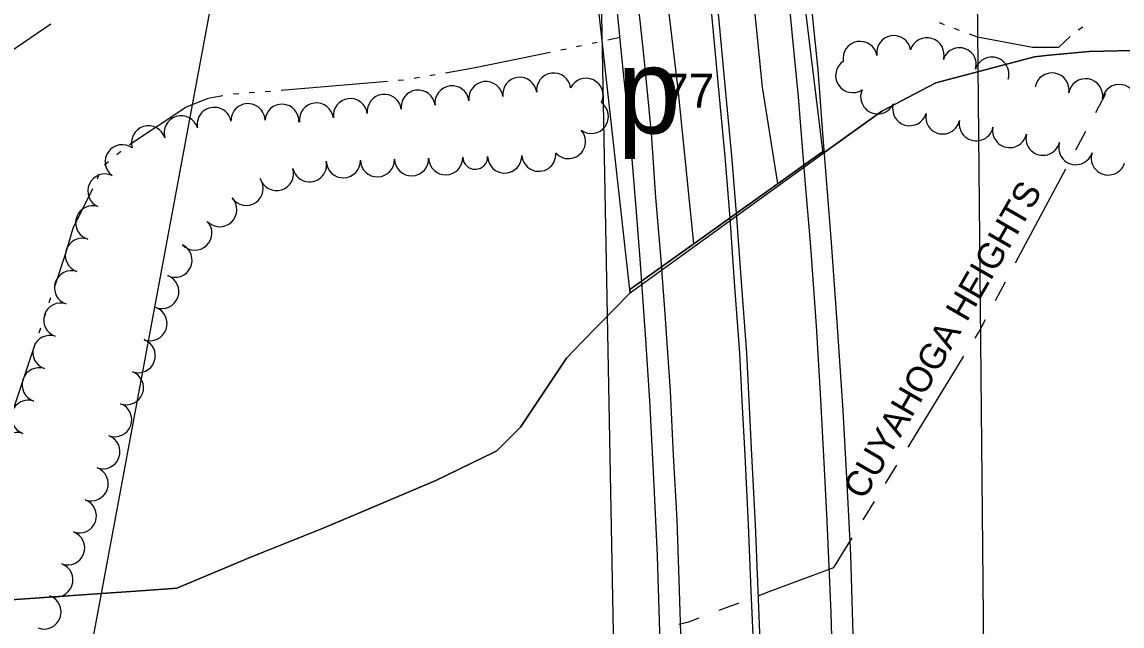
# Model space of a CAD drawing. Extents: x -25029 to 2274964, y -81170 to 687028.
# Drawn here: x -5184 to -4540, y -65350 to -64996 of the extents above; entities that cross this region are included whole.
import ezdxf

# ---------------------------------------------------------------- set-up
doc = ezdxf.new("R2010")
doc.units = 0
for name, color, linetype in [('81911BEA - RW_X_Fee_RW', 7, 'Continuous'), ('BD_X_Canopy', 7, 'Continuous'), ('BR_X_Rail_Object', 7, 'Continuous'), ('Default', 7, 'Continuous'), ('DIVISIONS', 7, 'Continuous'), ('DV_X_Corp_Line', 7, 'Continuous'), ('GE_X_CL_2000', 7, 'Continuous'), ('ROAD-NAME', 7, 'Continuous'), ('TREES', 7, 'Continuous'), ('WATER', 7, 'Continuous')]:
    doc.layers.add(name, color=color, linetype=linetype)

msp = doc.modelspace()

# ---------------------------------------------------------------- linework, layer by layer
at = {"layer": '81911BEA - RW_X_Fee_RW'}
for points in [[(-4828.22, -65154.83), (-4876.55, -64718.89), (-4887.68, -64618.44), (-4896.06, -64530.52)], [(-4766.07, -64655.32), (-4752.79, -64766.11), (-4744.84, -64831.37), (-4715.38, -65073.26)], [(-4828.22, -65154.83), (-4826.58, -65153.65), (-4715.38, -65073.26)]]:
    msp.add_lwpolyline(points, dxfattribs=at)
at = {"layer": 'BD_X_Canopy'}
for p in [(-5334.89, -66392.45), (-4817.54, -66435.17)]:
    msp.add_line(p, (-4866.05, -63868.76), dxfattribs=at)
at = {"layer": 'BR_X_Rail_Object'}
for points in [[(-4692.9, -65759.55), (-4692.39, -65727.06), (-4692.67, -65684.16), (-4693.02, -65632.22), (-4692.8, -65588.03), (-4693.84, -65532.95), (-4694.25, -65494.05), (-4694.34, -65443.4), (-4695.7, -65399.8), (-4697.65, -65355.11), (-4699.02, -65308.45), (-4701.24, -65263.14), (-4703.41, -65223.74), (-4706.65, -65174.74), (-4710.3, -65125.33), (-4715.41, -65061.27), (-4718.16, -65024.11), (-4721.74, -64988.02), (-4726.06, -64946.76), (-4730.79, -64906.3), (-4736, -64861.14), (-4744.36, -64795.82), (-4748.36, -64770.27)], [(-4748.36, -64865.92), (-4747.43, -64874.36), (-4742.47, -64918.15), (-4735.96, -64975.49), (-4733.21, -65004.23), (-4729.76, -65040.04), (-4726.24, -65084.15), (-4722.57, -65127.85), (-4719.29, -65174.13), (-4716.92, -65213.94), (-4714.7, -65254.36), (-4713.05, -65288.38), (-4710.7, -65342.32), (-4709.06, -65397.69), (-4707.93, -65434.01), (-4707.07, -65474.54), (-4706.4, -65535.94), (-4705.57, -65591.64), (-4704.81, -65634.34), (-4705.2, -65667.78), (-4705.08, -65707.9), (-4705.65, -65739.91), (-4706.22, -65780.42)], [(-4824.92, -64973.62), (-4820.16, -65017.14), (-4815.82, -65061.26), (-4813.29, -65098.9), (-4810.42, -65133.07), (-4807.96, -65167.1), (-4804.8, -65212.56), (-4803.01, -65249.92), (-4800.82, -65287.95), (-4799.49, -65329.1), (-4798.25, -65367.06), (-4797.14, -65405.01), (-4796.61, -65436.36), (-4795.6, -65471.66), (-4795.11, -65505.12), (-4795.1, -65539.52), (-4795, -65571.74), (-4794.98, -65609.47), (-4795.07, -65645.91), (-4796.24, -65676.83), (-4797.28, -65713.39), (-4798.44, -65748.31)], [(-4836.72, -64980.58), (-4832.2, -65026.2), (-4828.11, -65064.61), (-4824.57, -65107.42), (-4822.32, -65137.57), (-4819.22, -65182.29), (-4816.92, -65217.88), (-4814.51, -65263.88), (-4812.43, -65308.91), (-4810.78, -65359.72), (-4809.09, -65408.22), (-4808.34, -65442.57), (-4807.38, -65498.47), (-4806.78, -65564.62), (-4807.44, -65619.34), (-4808.27, -65668.28), (-4809.19, -65718.09), (-4810.57, -65758.59)], [(-4781.53, -64980.97), (-4778.62, -65012.62), (-4776.06, -65039.99), (-4772.8, -65074.92), (-4769.83, -65111.07), (-4767, -65151.43), (-4764.07, -65190.22), (-4762.74, -65218.19), (-4761.06, -65249.96), (-4759.05, -65290.72), (-4757.41, -65329.49), (-4755.98, -65364.12), (-4754.86, -65409.35), (-4753.82, -65451.72), (-4753.36, -65495.78), (-4752.67, -65543.38), (-4753.03, -65587.76), (-4753.3, -65622.36), (-4753.39, -65654.04), (-4754.38, -65687.14), (-4755.23, -65727.91), (-4756.65, -65762.56)], [(-4777.54, -64980.6), (-4774.64, -65012.26), (-4772.08, -65039.62), (-4768.81, -65074.59), (-4765.84, -65110.76), (-4763.01, -65151.14), (-4760.08, -65189.98), (-4758.74, -65217.99), (-4757.07, -65249.76), (-4755.05, -65290.55), (-4753.42, -65329.33), (-4751.99, -65363.99), (-4750.86, -65409.25), (-4749.82, -65451.65), (-4749.36, -65495.73), (-4748.67, -65543.36), (-4749.03, -65587.8), (-4749.3, -65622.39), (-4749.39, -65654.11), (-4750.38, -65687.24), (-4751.23, -65728.04), (-4752.66, -65762.74)]]:
    msp.add_lwpolyline(points, dxfattribs=at)
at = {"layer": 'Default'}
msp.add_line((-4628.38, -64636.99), (-4614.65, -66036.11), dxfattribs=at)
at = {"layer": 'DIVISIONS'}
for p, q in [((-4555.42, -65049.07), (-4549.54, -65038.04)), ((-4567.16, -65071.14), (-4561.29, -65060.1)), ((-4602.41, -65137.34), (-4573.04, -65082.17)), ((-4614.16, -65159.41), (-4608.28, -65148.37)), ((-4665.45, -65245.21), (-4632.68, -65191.99)), ((-4678.56, -65266.5), (-4672, -65255.86)), ((-4691.67, -65287.79), (-4685.11, -65277.14)), ((-4752.58, -65332.13), (-4748.36, -65330.55)), ((-4775.99, -65340.91), (-4764.29, -65336.52))]:
    msp.add_line(p, q, dxfattribs=at)
for points in [[(-4626.13, -65181.35), (-4623.99, -65177.88), (-4620.03, -65170.44)], [(-4748.36, -65330.55), (-4708.89, -65315.76), (-4698.22, -65298.43)], [(-4799.63, -65348.95), (-4793.8, -65347.58), (-4787.7, -65345.29)]]:
    msp.add_lwpolyline(points, dxfattribs=at)
at = {"layer": 'DV_X_Corp_Line'}
for p, q in [((-4485.92, -65011.65), (-4559.28, -65013.41)), ((-4485.92, -65011.65), (-4559.28, -65013.41)), ((-4559.28, -65013.41), (-4485.92, -65011.65)), ((-4559.28, -65013.41), (-4485.92, -65011.65)), ((-4591.31, -65016.47), (-4638.74, -65028.99)), ((-4591.31, -65016.47), (-4638.74, -65028.99)), ((-4638.74, -65028.99), (-4591.31, -65016.47)), ((-4638.74, -65028.99), (-4591.31, -65016.47)), ((-4582.88, -65015.66), (-4591.31, -65016.47)), ((-4582.88, -65015.66), (-4591.31, -65016.47)), ((-4591.31, -65016.47), (-4582.88, -65015.66)), ((-4591.31, -65016.47), (-4582.88, -65015.66)), ((-4561.45, -65013.62), (-4582.88, -65015.66)), ((-4561.45, -65013.62), (-4582.88, -65015.66)), ((-4582.88, -65015.66), (-4561.45, -65013.62)), ((-4582.88, -65015.66), (-4561.45, -65013.62)), ((-4559.28, -65013.41), (-4561.45, -65013.62)), ((-4559.28, -65013.41), (-4561.45, -65013.62)), ((-4561.45, -65013.62), (-4559.28, -65013.41)), ((-4561.45, -65013.62), (-4559.28, -65013.41)), ((-4638.74, -65028.99), (-4649.16, -65031.75)), ((-4638.74, -65028.99), (-4649.16, -65031.75)), ((-4649.16, -65031.75), (-4638.74, -65028.99)), ((-4649.16, -65031.75), (-4638.74, -65028.99)), ((-4653.66, -65034.12), (-4680.85, -65048.43)), ((-4653.66, -65034.12), (-4680.85, -65048.43)), ((-4680.85, -65048.43), (-4653.66, -65034.12)), ((-4680.85, -65048.43), (-4653.66, -65034.12)), ((-4649.16, -65031.75), (-4653.66, -65034.12)), ((-4649.16, -65031.75), (-4653.66, -65034.12)), ((-4653.66, -65034.12), (-4649.16, -65031.75)), ((-4653.66, -65034.12), (-4649.16, -65031.75)), ((-4680.85, -65048.43), (-4715.38, -65073.26)), ((-4680.85, -65048.43), (-4715.38, -65073.26)), ((-4715.38, -65073.26), (-4680.85, -65048.43)), ((-4715.38, -65073.26), (-4680.85, -65048.43)), ((-4715.51, -65072.18), (-4828.3, -65152.91)), ((-4715.51, -65072.18), (-4828.3, -65152.91)), ((-4828.3, -65152.91), (-4715.51, -65072.18)), ((-4828.3, -65152.91), (-4715.51, -65072.18)), ((-4715.38, -65073.26), (-4715.51, -65072.18)), ((-4715.38, -65073.26), (-4715.51, -65072.18)), ((-4715.51, -65072.18), (-4715.38, -65073.26)), ((-4715.51, -65072.18), (-4715.38, -65073.26)), ((-4828.3, -65152.91), (-4828.42, -65153.04)), ((-4828.3, -65152.91), (-4828.42, -65153.04)), ((-4828.42, -65153.04), (-4828.3, -65152.91)), ((-4828.42, -65153.04), (-4828.3, -65152.91)), ((-4828.42, -65153.04), (-4828.22, -65154.83)), ((-4828.42, -65153.04), (-4828.22, -65154.83)), ((-4828.22, -65154.83), (-4828.42, -65153.04)), ((-4828.22, -65154.83), (-4828.42, -65153.04)), ((-4828.22, -65154.83), (-4856.39, -65183.71)), ((-4828.22, -65154.83), (-4856.39, -65183.71)), ((-4856.39, -65183.71), (-4828.22, -65154.83)), ((-4856.39, -65183.71), (-4828.22, -65154.83)), ((-4856.39, -65183.71), (-4865.53, -65193.07)), ((-4856.39, -65183.71), (-4865.53, -65193.07)), ((-4865.53, -65193.07), (-4856.39, -65183.71)), ((-4865.53, -65193.07), (-4856.39, -65183.71)), ((-4865.53, -65193.07), (-4892.48, -65233.51)), ((-4865.53, -65193.07), (-4892.48, -65233.51)), ((-4892.48, -65233.51), (-4865.53, -65193.07)), ((-4892.48, -65233.51), (-4865.53, -65193.07)), ((-4892.48, -65233.51), (-4906.07, -65247.29)), ((-4892.48, -65233.51), (-4906.07, -65247.29)), ((-4906.07, -65247.29), (-4892.48, -65233.51)), ((-4906.07, -65247.29), (-4892.48, -65233.51)), ((-4907.89, -65248.18), (-4942.04, -65264.79)), ((-4907.89, -65248.18), (-4942.04, -65264.79)), ((-4942.04, -65264.79), (-4907.89, -65248.18)), ((-4942.04, -65264.79), (-4907.89, -65248.18)), ((-4906.07, -65247.29), (-4907.89, -65248.18)), ((-4906.07, -65247.29), (-4907.89, -65248.18)), ((-4907.89, -65248.18), (-4906.07, -65247.29)), ((-4907.89, -65248.18), (-4906.07, -65247.29)), ((-4942.04, -65264.79), (-4988.04, -65284.36)), ((-4942.04, -65264.79), (-4988.04, -65284.36)), ((-4988.04, -65284.36), (-4942.04, -65264.79)), ((-4988.04, -65284.36), (-4942.04, -65264.79)), ((-4988.04, -65284.36), (-5008.01, -65292.68)), ((-4988.04, -65284.36), (-5008.01, -65292.68)), ((-5008.01, -65292.68), (-4988.04, -65284.36)), ((-5008.01, -65292.68), (-4988.04, -65284.36)), ((-5008.01, -65292.68), (-5049.96, -65309.47)), ((-5008.01, -65292.68), (-5049.96, -65309.47)), ((-5049.96, -65309.47), (-5008.01, -65292.68)), ((-5049.96, -65309.47), (-5008.01, -65292.68)), ((-5049.96, -65309.47), (-5093.59, -65327.94)), ((-5049.96, -65309.47), (-5093.59, -65327.94)), ((-5093.59, -65327.94), (-5049.96, -65309.47)), ((-5093.59, -65327.94), (-5049.96, -65309.47)), ((-5165.75, -65332.99), (-5190.92, -65334.67)), ((-5165.75, -65332.99), (-5190.92, -65334.67)), ((-5190.92, -65334.67), (-5165.75, -65332.99)), ((-5190.92, -65334.67), (-5165.75, -65332.99)), ((-5137.75, -65331.03), (-5165.75, -65332.99)), ((-5137.75, -65331.03), (-5165.75, -65332.99)), ((-5165.75, -65332.99), (-5137.75, -65331.03)), ((-5165.75, -65332.99), (-5137.75, -65331.03)), ((-5111.94, -65329.22), (-5137.75, -65331.03)), ((-5111.94, -65329.22), (-5137.75, -65331.03)), ((-5137.75, -65331.03), (-5111.94, -65329.22)), ((-5137.75, -65331.03), (-5111.94, -65329.22)), ((-5093.59, -65327.94), (-5111.94, -65329.22)), ((-5093.59, -65327.94), (-5111.94, -65329.22)), ((-5111.94, -65329.22), (-5093.59, -65327.94)), ((-5111.94, -65329.22), (-5093.59, -65327.94))]:
    msp.add_line(p, q, dxfattribs=at)
at = {"layer": 'GE_X_CL_2000'}
for points in [[(-4741.71, -65090.68), (-4750.72, -65034.38), (-4759.15, -64950.41), (-4767.71, -64881.69), (-4776.16, -64800.01), (-4786.15, -64719.84), (-4802.03, -64615.21), (-4812.33, -64571.64), (-4813.26, -64566.62), (-4847.32, -64382.95), (-4862.71, -64309.6), (-4893.62, -64179.67), (-4908.27, -64108.61), (-4915.08, -64075.15), (-4924.44, -64038.3), (-4943.62, -63962.63), (-4964.95, -63870.92), (-4998.89, -63737.91), (-5029.87, -63614.85), (-5056.33, -63499.45), (-5091.59, -63342.03), (-5118.02, -63223.58)], [(-5158.63, -63244.58), (-5121.88, -63405.83), (-5073.38, -63619.81), (-5040.32, -63766.54), (-5000.59, -63935.44), (-4991.02, -63975.95), (-4985.49, -63999.66), (-4977.79, -64033.27), (-4945.48, -64179.22), (-4927.78, -64248.78), (-4918.99, -64291.57), (-4902.84, -64364.93), (-4884.53, -64452.8), (-4875.98, -64497.06), (-4871.39, -64520.8), (-4857.52, -64593.37), (-4849.57, -64644.54), (-4838.73, -64714.81), (-4827.22, -64794.99), (-4818.77, -64875.91), (-4810.26, -64951.5), (-4800.31, -65035.48), (-4791.01, -65125.92)]]:
    msp.add_lwpolyline(points, dxfattribs=at)
at = {"layer": 'TREES'}
for centre, radius, start, end in [((-4673.77, -65014.08), 10, 9.50853, 189.50853), ((-4654.33, -65015.31), 10, 343.23095, 163.23095), ((-4693.48, -65017.47), 10, 9.97231, 189.97231), ((-4635.35, -65021.01), 9.82, 343.36553, 163.36553), ((-4616.36, -65026.69), 10, 343.36553, 163.36553), ((-4697.82, -65027.54), 10, 123.43023, 303.43023), ((-4912.65, -65041.01), 10, 7.18794, 187.18794), ((-4892.81, -65038.51), 10, 7.18794, 187.18794), ((-4872.97, -65036.01), 10, 7.18794, 187.18794), ((-4854.03, -65039.08), 10, 334.39856, 154.39856), ((-4581.13, -65035.96), 10, 350.24406, 170.24406), ((-4561.42, -65039.35), 10, 350.24406, 170.24406), ((-4952.34, -65046.02), 10, 7.18794, 187.18794), ((-4932.49, -65043.52), 10, 7.18794, 187.18794), ((-4683.19, -65039.97), 10, 155.88681, 335.88681), ((-4541.71, -65042.74), 10, 350.24406, 170.24406), ((-5051.97, -65053.96), 10, 1.22371, 181.22371), ((-5011.87, -65053.53), 10, 7.18794, 187.18794), ((-4992.02, -65051.02), 10, 7.18794, 187.18794), ((-4972.18, -65048.52), 10, 7.18794, 187.18794), ((-4850.92, -65051.46), 10, 233.74119, 53.74119), ((-4664.48, -65046.92), 10, 163.37289, 343.37289), ((-5071.77, -65056.15), 10, 11.39705, 191.39705), ((-5032.06, -65054.25), 9.93, 357.07611, 177.07611), ((-4645.1, -65051.78), 10, 168.46479, 348.46479), ((-5110.23, -65067), 10, 17.22538, 197.22538), ((-5091.13, -65061.08), 10, 17.18699, 197.18699), ((-5021.96, -65054.77), 0.175, 357.07612, 177.07618), ((-4625.5, -65055.78), 10, 168.46479, 348.46479), ((-4864.27, -65066.21), 10, 221.96074, 41.96074), ((-4605.91, -65059.78), 10, 168.46479, 348.46479), ((-4586.42, -65064.26), 10, 165.63524, 345.63524), ((-5125.68, -65078.04), 10, 53.87821, 233.87821), ((-4567.2, -65069.77), 10, 162.37783, 342.37783), ((-4956.17, -65076.28), 10, 181.6934, 1.6934), ((-4936.18, -65075.69), 10, 181.6934, 1.6934), ((-4918.92, -65075.18), 7.27, 181.6934, 1.6934), ((-4901.65, -65074.67), 10, 181.6934, 1.6934), ((-4881.68, -65073.64), 10, 184.23029, 4.23029), ((-4548.14, -65075.82), 10, 162.37783, 342.37783), ((-5035.25, -65084.93), 10, 197.45828, 17.45828), ((-5015.93, -65079.84), 10, 192.03856, 12.03856), ((-4996.15, -65077.46), 10, 181.6934, 1.6934), ((-4976.16, -65076.87), 10, 181.6934, 1.6934), ((-5135.79, -65095.18), 10, 65.08729, 245.08729), ((-5053.04, -65093.58), 10, 214.36306, 34.36306), ((-5068.56, -65106.1), 10, 223.45479, 43.45479), ((-5142.93, -65113.81), 10, 72.99037, 252.99037), ((-5083.08, -65119.85), 10, 223.45905, 43.45905), ((-5149.01, -65132.87), 10, 71.58185, 251.58185), ((-5094.68, -65135.74), 10, 244.26342, 64.26342), ((-5155.33, -65151.84), 10, 71.58185, 251.58185), ((-5102.46, -65154.13), 10, 249.83815, 69.83815), ((-5161.65, -65170.82), 10, 71.58185, 251.58185), ((-5109.36, -65172.91), 10, 249.83815, 69.83815), ((-5167.97, -65189.79), 10, 71.58185, 251.58185), ((-5116.25, -65191.68), 10, 249.83815, 69.83815), ((-5174.29, -65208.77), 10, 71.58185, 251.58185), ((-5123.14, -65210.45), 10, 249.83815, 69.83815), ((-5180.61, -65227.74), 10, 71.58185, 251.58185), ((-5130.04, -65229.23), 10, 249.83815, 69.83815), ((-5186.92, -65246.72), 10, 71.58185, 251.58185), ((-5136.93, -65248), 10, 249.83815, 69.83815), ((-5143.82, -65266.78), 10, 249.83815, 69.83815), ((-5150.72, -65285.55), 10, 249.83815, 69.83815), ((-5157.61, -65304.33), 10, 249.83815, 69.83815), ((-5164.51, -65323.1), 10, 249.83815, 69.83815), ((-5171.4, -65341.88), 10, 249.83815, 69.83815)]:
    msp.add_arc(centre, radius, start, end, dxfattribs=at)
at = {"layer": 'WATER'}
for p, q in [((-4647.3, -64996.49), (-4644.37, -64997.58)), ((-4565.71, -65000.7), (-4563.06, -64999.05)), ((-4841.31, -65006.56), (-4834.3, -65005.02)), ((-4638.51, -64999.76), (-4635.58, -65000.85)), ((-4868.8, -65012.52), (-4865.74, -65011.89)), ((-4859.63, -65010.58), (-4856.57, -65009.91)), ((-4850.47, -65008.57), (-4847.42, -65007.9)), ((-5032.5, -65036.1), (-4970.23, -65030.78)), ((-4964, -65030.25), (-4960.89, -65029.98)), ((-4954.71, -65029.05), (-4951.63, -65028.52)), ((-4945.47, -65027.45), (-4942.39, -65026.92)), ((-5051.2, -65037.51), (-5048.08, -65037.29)), ((-5060.55, -65038.16), (-5057.43, -65037.94)), ((-5128.83, -65073.76), (-5126.44, -65071.75)), ((-5135.98, -65079.82), (-5133.6, -65077.8)), ((-5140.18, -65087.96), (-5139.08, -65085.04)), ((-5168.37, -65160.57), (-5167.38, -65157.61)), ((-5171.36, -65169.46), (-5170.36, -65166.5)), ((-5174.34, -65178.35), (-5173.35, -65175.39)), ((-5196.23, -65243.52), (-5176.33, -65184.27))]:
    msp.add_line(p, q, dxfattribs=at)
for points in [[(-5213.25, -65038.42), (-5199.7, -65019.17), (-5167.52, -64997.21)], [(-4629.72, -65003.02), (-4624.78, -65004.86), (-4592.45, -65010.82), (-4577.13, -65010.82), (-4570.47, -65004.72)], [(-4936.24, -65025.85), (-4919.97, -65023.03), (-4874.92, -65013.78)], [(-5041.84, -65036.86), (-5039.04, -65036.66), (-5038.73, -65036.63)], [(-5121.45, -65068), (-5088.34, -65046.1), (-5075.23, -65040.86), (-5066.7, -65039.22)], [(-5165.39, -65151.69), (-5158.63, -65131.56), (-5154.44, -65116.88), (-5142.81, -65093.62)]]:
    msp.add_lwpolyline(points, dxfattribs=at)

# ---------------------------------------------------------------- texts
at = {"layer": 'DIVISIONS'}
msp.add_text('CUYAHOGA HEIGHTS', height=15, rotation=60.04503, dxfattribs=at).set_placement((-4691.2, -65276.78))
at = {"layer": 'ROAD-NAME'}
for s, height, p in [('p', 50, (-4835.77, -65061.41)), ('77', 20, (-4808.73, -65046.41))]:
    msp.add_text(s, height=height, dxfattribs=at).set_placement(p)

doc.saveas('drawing.dxf')
